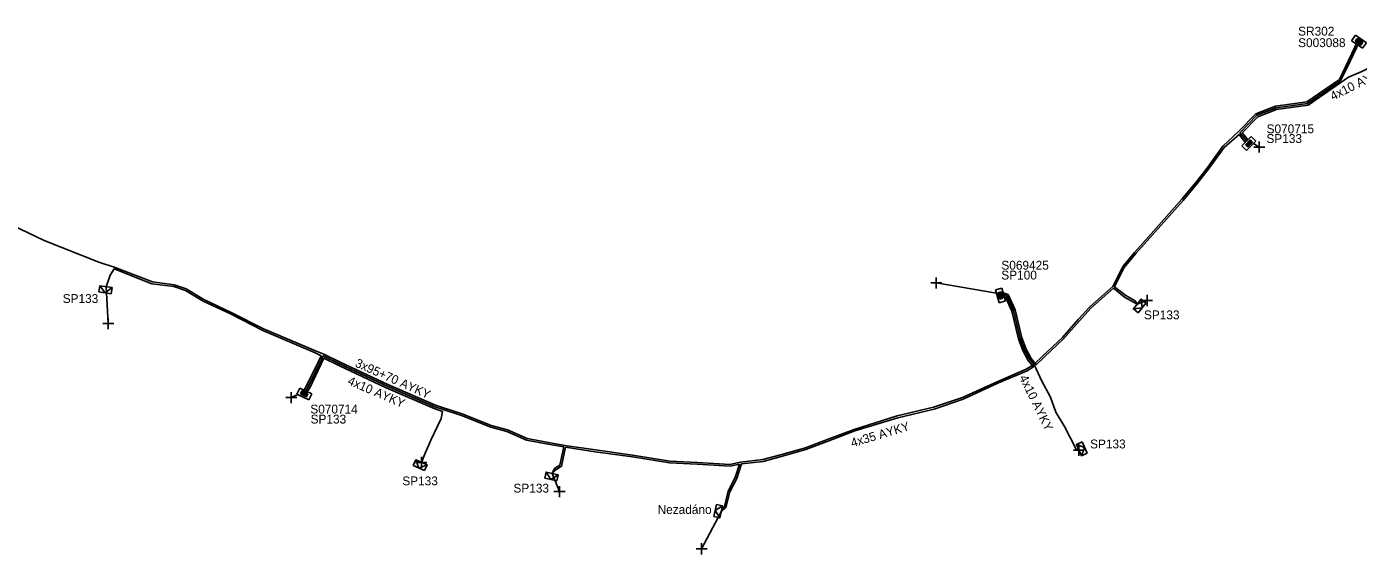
# Model space of a CAD drawing. Extents: x -763093 to -760976, y -1155572 to -1152009.
# Drawn here: x -762644.7 to -762494.3, y -1153553.7 to -1153494.1 of the extents above; entities that cross this region are included whole.
import ezdxf

# ---------------------------------------------------------------- set-up
doc = ezdxf.new("R2010")
doc.units = 0
for name, color, linetype in [('Vrstva 1', 7, 'Continuous'), ('Vrstva 28', 7, 'Continuous'), ('Vrstva 29', 7, 'Continuous'), ('Vrstva 30', 7, 'Continuous'), ('Vrstva 31', 7, 'Continuous'), ('Vrstva 33', 7, 'Continuous'), ('Vrstva 34', 7, 'Continuous'), ('Vrstva 5', 7, 'Continuous'), ('Vrstva 52', 7, 'Continuous'), ('Vrstva 54', 7, 'Continuous'), ('Vrstva 59', 7, 'Continuous'), ('Vrstva 6', 7, 'Continuous'), ('Vrstva 8', 7, 'Continuous'), ('Vrstva 9', 7, 'Continuous')]:
    doc.layers.add(name, color=color, linetype=linetype)

# ---------------------------------------------------------------- blocks, each defined once
blk = doc.blocks.new('NN800')
at = {"layer": 'Vrstva 1'}
for points in [[(-0.44, 0.44), (0.44, -0.44)], [(-0.44, -0.44), (0.44, 0.44)]]:
    blk.add_lwpolyline(points, dxfattribs=at)
blk = doc.blocks.new('NN620')
at = {"layer": 'Vrstva 8'}
for points in [[(0.75, 0), (-0.75, 0)], [(-0.75, 0), (-0.75, -0.75)], [(0.75, -0.75), (0.75, 0)], [(-0.75, -0.75), (0.75, -0.75)], [(0.37, -0.18), (-0.38, -0.18)], [(-0.38, -0.18), (-0.38, -0.56)], [(-0.38, -0.56), (0.37, -0.56)], [(0.32, -0.23), (-0.33, -0.23)], [(-0.33, -0.23), (-0.33, -0.51)], [(-0.33, -0.51), (0.32, -0.51)], [(0.27, -0.27), (-0.28, -0.27)], [(-0.28, -0.27), (-0.28, -0.46)], [(-0.28, -0.46), (0.27, -0.46)], [(0.23, -0.32), (-0.23, -0.32)], [(-0.23, -0.32), (-0.23, -0.42)], [(-0.23, -0.42), (0.23, -0.42)], [(-0.19, -0.37), (0.19, -0.37)], [(0.23, -0.42), (0.23, -0.32)], [(0.27, -0.46), (0.27, -0.27)], [(0.32, -0.51), (0.32, -0.23)], [(0.37, -0.56), (0.37, -0.18)]]:
    blk.add_lwpolyline(points, dxfattribs=at)
blk = doc.blocks.new('NN630')
at = {"layer": 'Vrstva 9'}
for points in [[(0, -0.7), (-0.7, 0)], [(-0.7, -0.7), (-0.7, 0), (0.7, 0), (0.7, -0.7)], [(-0.7, -0.7), (0.7, -0.7)], [(0, -0.7), (0.7, 0)]]:
    blk.add_lwpolyline(points, dxfattribs=at)

msp = doc.modelspace()

# ---------------------------------------------------------------- linework, layer by layer
at = {"layer": 'Vrstva 5'}
for points in [[(-762494.56, -1153496.04), (-762494.72, -1153496.37), (-762495.44, -1153497.88), (-762496.47, -1153500.02), (-762500.14, -1153502.55), (-762503.67, -1153503.06), (-762505.9, -1153503.91), (-762507.85, -1153505.91), (-762509.62, -1153507.58), (-762511.45, -1153510.09), (-762512.69, -1153511.65), (-762514.28, -1153513.56), (-762518.03, -1153517.79), (-762519.61, -1153519.56), (-762520.92, -1153521.15), (-762522.06, -1153523.41), (-762524.67, -1153525.71), (-762525.97, -1153527.14), (-762527.75, -1153529.18), (-762529.96, -1153531.23), (-762530.97, -1153532.22), (-762531.84, -1153532.74), (-762535.04, -1153534.12), (-762539.02, -1153535.95), (-762542.3, -1153537.05), (-762546.4, -1153538.03), (-762551.25, -1153539.54), (-762554.19, -1153540.64), (-762556.77, -1153541.62), (-762559.57, -1153542.4), (-762561.57, -1153542.95), (-762564.1, -1153543.24), (-762565.3, -1153543.49), (-762568.96, -1153543.28), (-762572.09, -1153543.12), (-762576.29, -1153542.46), (-762580.48, -1153541.86), (-762583.92, -1153541.35), (-762585.79, -1153541.03), (-762588.21, -1153540.56), (-762590.42, -1153539.61), (-762592.24, -1153539.1), (-762595.55, -1153537.79), (-762597.63, -1153537.12), (-762598.54, -1153536.82), (-762603.94, -1153534.48), (-762609.29, -1153531.96), (-762611.14, -1153531.06), (-762612.11, -1153530.68), (-762617.97, -1153528.19), (-762621.63, -1153526.33), (-762624.69, -1153524.88), (-762626.7, -1153523.67), (-762628.06, -1153523.22), (-762630.51, -1153522.89), (-762634.72, -1153521.25), (-762636.58, -1153520.65), (-762642.75, -1153518.2), (-762649.07, -1153515.19)], [(-762494.39, -1153496.14), (-762494.54, -1153496.45), (-762495.26, -1153497.96), (-762496.36, -1153500.18), (-762500.06, -1153502.74), (-762503.62, -1153503.25), (-762505.79, -1153504.08), (-762507.71, -1153506.05), (-762506.97, -1153506.98)], [(-762507.12, -1153507.13), (-762507.34, -1153506.84), (-762507.8, -1153506.26), (-762509.48, -1153507.72), (-762511.29, -1153510.21), (-762512.53, -1153511.77), (-762514.12, -1153513.7), (-762517.89, -1153517.93), (-762519.45, -1153519.7), (-762520.76, -1153521.27), (-762521.85, -1153523.44), (-762520.6, -1153524.44), (-762519.54, -1153525.04), (-762519.3, -1153525.39), (-762519.66, -1153525.2), (-762520.72, -1153524.6), (-762521.98, -1153523.6), (-762524.53, -1153525.85), (-762525.83, -1153527.28), (-762527.61, -1153529.32), (-762529.82, -1153531.37), (-762530.7, -1153532.24), (-762531.26, -1153531.54), (-762531.86, -1153530.47), (-762532.32, -1153529.21), (-762533.07, -1153526.06), (-762533.89, -1153524.32), (-762534.43, -1153524.12)], [(-762613.38, -1153535.09), (-762613.1, -1153534.64), (-762611.8, -1153531.96), (-762611.45, -1153531.24), (-762612.19, -1153530.86), (-762618.05, -1153528.37), (-762621.71, -1153526.51), (-762624.79, -1153525.06), (-762626.78, -1153523.85), (-762628.1, -1153523.42), (-762630.57, -1153523.09), (-762634.82, -1153521.43), (-762635.28, -1153522.13), (-762635.75, -1153523.43)], [(-762534.32, -1153524.53), (-762534.19, -1153524.62), (-762533.45, -1153526.2), (-762532.7, -1153529.33), (-762532.22, -1153530.63), (-762531.6, -1153531.76), (-762531.02, -1153532.48), (-762531.74, -1153532.92), (-762534.96, -1153534.3), (-762538.94, -1153536.13), (-762542.24, -1153537.25), (-762546.34, -1153538.23), (-762551.19, -1153539.72), (-762554.11, -1153540.82), (-762556.71, -1153541.82), (-762559.51, -1153542.6), (-762561.53, -1153543.15), (-762564, -1153543.43), (-762564.53, -1153545.07), (-762565.32, -1153546.58), (-762565.74, -1153548.35), (-762566.29, -1153548.85), (-762565.92, -1153548.25), (-762565.5, -1153546.5), (-762564.71, -1153544.99), (-762564.23, -1153543.47), (-762565.28, -1153543.69), (-762568.98, -1153543.48), (-762572.11, -1153543.32), (-762576.31, -1153542.66), (-762580.5, -1153542.06), (-762583.86, -1153541.56), (-762584.31, -1153543.7), (-762584.96, -1153544.11), (-762585.38, -1153544.52), (-762585.1, -1153543.97), (-762584.49, -1153543.58), (-762584.06, -1153541.53), (-762585.83, -1153541.23), (-762588.27, -1153540.76), (-762590.48, -1153539.79), (-762592.3, -1153539.29), (-762595.61, -1153537.98), (-762597.69, -1153537.31), (-762598.61, -1153537.01), (-762604.02, -1153534.66), (-762609.38, -1153532.14), (-762611.23, -1153531.24), (-762611.62, -1153532.05), (-762612.92, -1153534.74), (-762613.19, -1153535.18)]]:
    msp.add_lwpolyline(points, dxfattribs=at)
at = {"layer": 'Vrstva 52'}
for points in [[(-762506.82, -1153506.84), (-762507.05, -1153506.55), (-762507.44, -1153506.06), (-762505.68, -1153504.25), (-762503.57, -1153503.44), (-762499.99, -1153502.93), (-762495.44, -1153499.79), (-762493.92, -1153499.14), (-762492.11, -1153498.21), (-762490.72, -1153497.67), (-762488.9, -1153498.92), (-762487.26, -1153500.11), (-762486.95, -1153500.31)], [(-762534.37, -1153524.33), (-762534.04, -1153524.47), (-762533.26, -1153526.13), (-762532.51, -1153529.27), (-762532.04, -1153530.55), (-762531.43, -1153531.65), (-762530.91, -1153532.3), (-762530.1, -1153534.04), (-762529.11, -1153535.92), (-762528.49, -1153537.61), (-762527.51, -1153539.2), (-762526.21, -1153541.78), (-762525.88, -1153541.89)], [(-762613.02, -1153535.26), (-762612.74, -1153534.84), (-762611.14, -1153531.51), (-762609.47, -1153532.32), (-762604.1, -1153534.84), (-762598.68, -1153537.2), (-762597.74, -1153537.51), (-762597.92, -1153538.3), (-762599.04, -1153540.7), (-762599.7, -1153542.24), (-762600.14, -1153543.27)]]:
    msp.add_lwpolyline(points, dxfattribs=at)
at = {"layer": 'Vrstva 59'}
for points in [[(-762506.18, -1153507.26), (-762505.52, -1153507.66)], [(-762535.21, -1153524.18), (-762542, -1153523)], [(-762635.75, -1153523.43), (-762635.5, -1153527.6)], [(-762519.3, -1153525.39), (-762518.18, -1153524.99)], [(-762614.08, -1153535.61), (-762614.84, -1153535.96)], [(-762585.38, -1153544.52), (-762584.54, -1153546.57)], [(-762566.29, -1153548.85), (-762568.49, -1153553.03)]]:
    msp.add_lwpolyline(points, dxfattribs=at)

# ---------------------------------------------------------------- block references
at = {"layer": 'Vrstva 28'}
for p, rotation in [((-762494.47, -1153496.08), 145.65075367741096), ((-762506.95, -1153507), 45), ((-762534.39, -1153524.32), -74.0771535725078), ((-762613.2, -1153535.2), -25.53240274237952)]:
    msp.add_blockref('NN620', p, dxfattribs=dict(at, rotation=rotation))
at = {"layer": 'Vrstva 31'}
for p, rotation in [((-762635.75, -1153523.43), -9.162347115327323), ((-762519.3, -1153525.39), 51.642236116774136), ((-762525.88, -1153541.89), 114.37277014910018), ((-762600.14, -1153543.27), -23.95037784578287), ((-762585.38, -1153544.52), -12.456106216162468), ((-762566.29, -1153548.85), -102.3859861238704)]:
    msp.add_blockref('NN630', p, dxfattribs=dict(at, rotation=rotation))
at = {"layer": 'Vrstva 34'}
for p, rotation in [((-762505.52, -1153507.66), 45), ((-762542, -1153523), 45), ((-762518.18, -1153524.99), 45), ((-762635.5, -1153527.6), 45.00000009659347), ((-762614.84, -1153535.96), 45), ((-762525.88, -1153541.89), 44.99999995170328), ((-762600.14, -1153543.27), 45), ((-762584.54, -1153546.57), 44.99999995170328), ((-762568.49, -1153553.03), 45)]:
    msp.add_blockref('NN800', p, dxfattribs=dict(at, rotation=rotation))

# ---------------------------------------------------------------- texts
at = {"layer": 'Vrstva 29'}
for s, p in [('S003088', (-762501.13, -1153496.38)), ('S070715', (-762504.69, -1153506.11)), ('S069425', (-762534.64, -1153521.51)), ('S070714', (-762612.68, -1153537.75))]:
    msp.add_text(s, height=1, dxfattribs=at).set_placement(p)
at = {"layer": 'Vrstva 30'}
for s, p in [('SR302', (-762501.13, -1153495.08)), ('SP133', (-762504.71, -1153507.21)), ('SP100', (-762534.65, -1153522.62)), ('SP133', (-762612.65, -1153538.88))]:
    msp.add_text(s, height=1, dxfattribs=at).set_placement(p)
at = {"layer": 'Vrstva 33'}
for s, p in [('SP133', (-762640.64, -1153525.27)), ('SP133', (-762518.54, -1153527.11)), ('SP133', (-762524.62, -1153541.69)), ('SP133', (-762602.29, -1153545.86)), ('SP133', (-762589.74, -1153546.68)), ('Nezadáno', (-762573.46, -1153549.09))]:
    msp.add_text(s, height=1, dxfattribs=at).set_placement(p)
at = {"layer": 'Vrstva 54'}
for rotation, p in [(26.821, (-762497.19, -1153502.44)), (336.66, (-762608.55, -1153534.42)), (295.942, (-762532.65, -1153533.68))]:
    msp.add_text('4x10 AYKY', height=1, rotation=rotation, dxfattribs=at).set_placement(p)
at = {"layer": 'Vrstva 6'}
for s, rotation, p in [('3x95+70 AYKY', 335.901, (-762607.71, -1153532.41)), ('4x35 AYKY', 16.676, (-762551.48, -1153541.57))]:
    msp.add_text(s, height=1, rotation=rotation, dxfattribs=at).set_placement(p)

doc.saveas('drawing.dxf')
